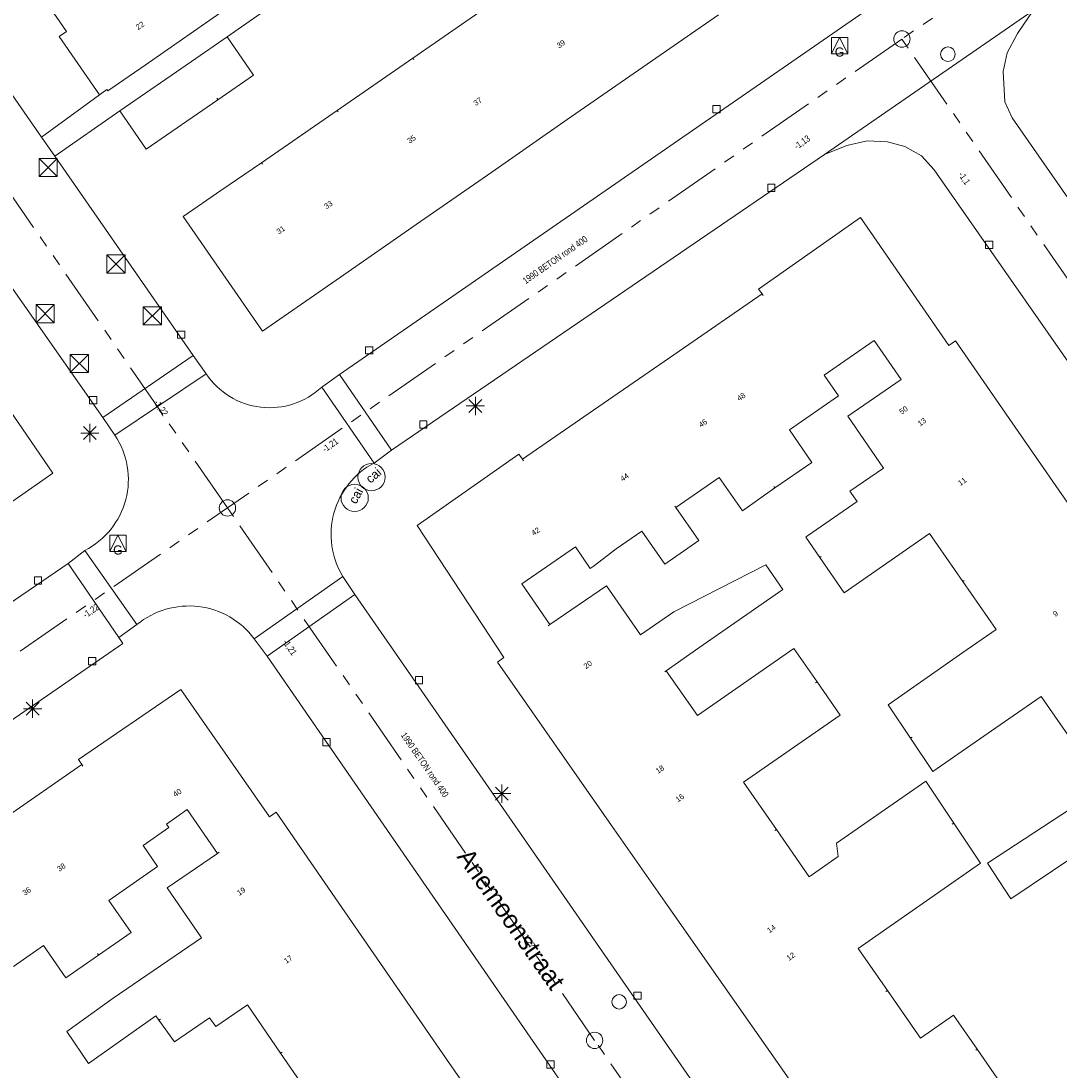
# Model space of a CAD drawing. Header units: millimetres. Extents: x 812 to 183790, y 13 to 580968.
# Tile 274 of 656: x 183034 to 183091, y 580508 to 580566. Entities that reach past the tile are written whole.
import ezdxf

# ---------------------------------------------------------------- set-up
doc = ezdxf.new("R2010")
doc.units = ezdxf.units.MM
doc.header["$LTSCALE"] = 5
doc.linetypes.add('DGN1', pattern=[336.0003, 0, -336.0003])
doc.linetypes.add('PHANTOM2', pattern=[1.25, 0.625, -0.125, 0.125, -0.125, 0.125, -0.125])
for name, color, linetype, lineweight in [('000 BOB begin', 252, 'Continuous', 13), ('000 BOB eind', 252, 'Continuous', 13), ('000 Specificaties_S', 252, 'Continuous', 13), ('046 GEMENGD STELSEL', 252, 'PHANTOM2', 0), ('afsluitpaal', 252, 'Continuous', 9), ('beheer openbare ruimte wegbeheer', 252, 'Continuous', 9), ('brandkraan -put', 252, 'Continuous', 9), ('cai-kast', 252, 'Continuous', 9), ('gasput', 252, 'Continuous', 9), ('hoofdgebouw', 252, 'Continuous', 9), ('huisnummerreeks BGT', 252, 'Continuous', 9), ('inspectie- rioolput', 252, 'Continuous', 9), ('kant verharding', 252, 'Continuous', 9), ('kolk', 252, 'Continuous', 9), ('lichtmast', 252, 'Continuous', 9), ('openbaar ruimte label', 252, 'Continuous', 9), ('waterleidingput', 252, 'Continuous', 9)]:
    doc.layers.add(name, color=color, linetype=linetype, lineweight=lineweight)
for name, color, linetype, lineweight, true_color in [('dakrand', 1, 'Continuous', 0, 0xff0000), ('dakrand bijgebouw', 1, 'Continuous', 0, 0xff0000), ('scheidingsmuur', 1, 'DGN1', 13, 0xff0000)]:
    doc.layers.add(name, color=color, linetype=linetype, lineweight=lineweight, true_color=true_color)
doc.styles.add('Arial Narrow', font='Arial Narrow.shx')
doc.styles.add('Styledgn000', font='dgn000.shx')

# ---------------------------------------------------------------- blocks, each defined once
blk = doc.blocks.new('CAITR105')
at = {"layer": 'cai-kast', "color": 251, "linetype": 'Continuous', "lineweight": 0, "true_color": 0x696969}
blk.add_circle((0.011, 0.021), 0.75, dxfattribs=at)
at = {"layer": 'cai-kast', "color": 251, "linetype": 'Continuous', "lineweight": 0, "true_color": 0x696969, "insert": (0.077, 0.141), "char_height": 0.5, "attachment_point": 5, "rotation": 61.43527, "line_spacing_factor": 0.8, "style": 'Styledgn000'}
blk.add_mtext('{\\C251;cai}', dxfattribs=at)
blk = doc.blocks.new('GASPT59')
at = {"layer": 'gasput', "color": 251, "linetype": 'Continuous', "lineweight": 0, "true_color": 0x696969, "flags": 128}
for points in [[(-0.45, 0.45), (0.45, 0.45), (0.45, -0.45), (-0.45, -0.45), (-0.45, 0.45)], [(-0.45, -0.45), (0, 0.45), (0.45, -0.45)]]:
    blk.add_lwpolyline(points, dxfattribs=at)
at = {"layer": 'gasput', "color": 251, "linetype": 'Continuous', "lineweight": 0, "true_color": 0x696969, "insert": (0, -0.615), "char_height": 0.5, "attachment_point": 8, "line_spacing_factor": 0.8, "style": 'Styledgn000'}
blk.add_mtext('{\\C251;G}', dxfattribs=at)
blk = doc.blocks.new('SKOLK1407')
at = {"layer": 'kolk', "color": 251, "linetype": 'Continuous', "lineweight": 0, "true_color": 0x696969, "flags": 128}
blk.add_lwpolyline([(-0.2, 0.4), (0.2, 0.4), (0.2, 0), (-0.2, 0), (-0.2, 0.4)], dxfattribs=at)
blk = doc.blocks.new('HINDER439')
at = {"layer": 'afsluitpaal', "color": 251, "linetype": 'Continuous', "lineweight": 0, "true_color": 0x696969}
for p, q in [((-0.5, 0.5), (0.5, -0.5)), ((0.5, 0.5), (-0.5, -0.5))]:
    blk.add_line(p, q, dxfattribs=at)
at = {"layer": 'afsluitpaal', "color": 251, "linetype": 'Continuous', "lineweight": 0, "true_color": 0x696969, "flags": 128}
blk.add_lwpolyline([(-0.5, 0.5), (0.5, 0.5), (0.5, -0.5), (-0.5, -0.5), (-0.5, 0.5)], dxfattribs=at)
blk = doc.blocks.new('LANTP789')
at = {"layer": 'lichtmast', "color": 251, "linetype": 'Continuous', "lineweight": 0, "true_color": 0x696969}
for p, q in [((-0.5, 0), (0.5, 0.001)), ((0.354, -0.354), (-0.354, 0.354)), ((-0.354, -0.354), (0.354, 0.354)), ((0, -0.5), (0, 0.5))]:
    blk.add_line(p, q, dxfattribs=at)
blk = doc.blocks.new('GASPT94')
at = {"layer": 'gasput', "color": 251, "linetype": 'Continuous', "lineweight": 0, "true_color": 0x696969, "flags": 128}
for points in [[(-0.45, 0.45), (0.45, 0.45), (0.45, -0.45), (-0.45, -0.45), (-0.45, 0.45)], [(-0.45, -0.45), (0, 0.45), (0.45, -0.45)]]:
    blk.add_lwpolyline(points, dxfattribs=at)
at = {"layer": 'gasput', "color": 251, "linetype": 'Continuous', "lineweight": 0, "true_color": 0x696969, "insert": (0, -0.615), "char_height": 0.5, "attachment_point": 8, "line_spacing_factor": 0.8, "style": 'Styledgn000'}
blk.add_mtext('{\\C251;G}', dxfattribs=at)
blk = doc.blocks.new('RIOOLP687')
at = {"layer": 'inspectie- rioolput', "color": 251, "linetype": 'Continuous', "lineweight": 0, "true_color": 0x696969}
blk.add_circle((0, 0), 0.9, dxfattribs=at)
blk = doc.blocks.new('HINDER479')
at = {"layer": 'afsluitpaal', "color": 251, "linetype": 'Continuous', "lineweight": 0, "true_color": 0x696969}
for p, q in [((-0.5, 0.5), (0.5, -0.5)), ((0.5, 0.5), (-0.5, -0.5))]:
    blk.add_line(p, q, dxfattribs=at)
at = {"layer": 'afsluitpaal', "color": 251, "linetype": 'Continuous', "lineweight": 0, "true_color": 0x696969, "flags": 128}
blk.add_lwpolyline([(-0.5, 0.5), (0.5, 0.5), (0.5, -0.5), (-0.5, -0.5), (-0.5, 0.5)], dxfattribs=at)
blk = doc.blocks.new('HINDER483')
at = {"layer": 'afsluitpaal', "color": 251, "linetype": 'Continuous', "lineweight": 0, "true_color": 0x696969}
for p, q in [((-0.5, 0.5), (0.5, -0.5)), ((0.5, 0.5), (-0.5, -0.5))]:
    blk.add_line(p, q, dxfattribs=at)
at = {"layer": 'afsluitpaal', "color": 251, "linetype": 'Continuous', "lineweight": 0, "true_color": 0x696969, "flags": 128}
blk.add_lwpolyline([(-0.5, 0.5), (0.5, 0.5), (0.5, -0.5), (-0.5, -0.5), (-0.5, 0.5)], dxfattribs=at)
blk = doc.blocks.new('SKOLK2181')
at = {"layer": 'kolk', "color": 251, "linetype": 'Continuous', "lineweight": 0, "true_color": 0x696969, "flags": 128}
blk.add_lwpolyline([(-0.2, 0.4), (0.2, 0.4), (0.2, 0), (-0.2, 0), (-0.2, 0.4)], dxfattribs=at)
blk = doc.blocks.new('SKOLK2275')
at = {"layer": 'kolk', "color": 251, "linetype": 'Continuous', "lineweight": 0, "true_color": 0x696969, "flags": 128}
blk.add_lwpolyline([(-0.2, 0.4), (0.2, 0.4), (0.2, 0), (-0.2, 0), (-0.2, 0.4)], dxfattribs=at)
blk = doc.blocks.new('SKOLK2366')
at = {"layer": 'kolk', "color": 251, "linetype": 'Continuous', "lineweight": 0, "true_color": 0x696969, "flags": 128}
blk.add_lwpolyline([(-0.2, 0.4), (0.2, 0.4), (0.2, 0), (-0.2, 0), (-0.2, 0.4)], dxfattribs=at)
blk = doc.blocks.new('LANTP1049')
at = {"layer": 'lichtmast', "color": 251, "linetype": 'Continuous', "lineweight": 0, "true_color": 0x696969}
for p, q in [((-0.5, 0), (0.5, 0.001)), ((0.354, -0.354), (-0.354, 0.354)), ((-0.354, -0.354), (0.354, 0.354)), ((0, -0.5), (0, 0.5))]:
    blk.add_line(p, q, dxfattribs=at)
blk = doc.blocks.new('LANTP1075')
at = {"layer": 'lichtmast', "color": 251, "linetype": 'Continuous', "lineweight": 0, "true_color": 0x696969}
for p, q in [((-0.5, 0), (0.5, 0.001)), ((0.354, -0.354), (-0.354, 0.354)), ((-0.354, -0.354), (0.354, 0.354)), ((0, -0.5), (0, 0.5))]:
    blk.add_line(p, q, dxfattribs=at)
blk = doc.blocks.new('SKOLK2551')
at = {"layer": 'kolk', "color": 251, "linetype": 'Continuous', "lineweight": 0, "true_color": 0x696969, "flags": 128}
blk.add_lwpolyline([(-0.2, 0.4), (0.2, 0.4), (0.2, 0), (-0.2, 0), (-0.2, 0.4)], dxfattribs=at)
blk = doc.blocks.new('SKOLK2663')
at = {"layer": 'kolk', "color": 251, "linetype": 'Continuous', "lineweight": 0, "true_color": 0x696969, "flags": 128}
blk.add_lwpolyline([(-0.2, 0.4), (0.2, 0.4), (0.2, 0), (-0.2, 0), (-0.2, 0.4)], dxfattribs=at)
blk = doc.blocks.new('RIOOLP979')
at = {"layer": 'inspectie- rioolput', "color": 251, "linetype": 'Continuous', "lineweight": 0, "true_color": 0x696969}
blk.add_circle((0, 0), 0.9, dxfattribs=at)
blk = doc.blocks.new('SKOLK3182')
at = {"layer": 'kolk', "color": 251, "linetype": 'Continuous', "lineweight": 0, "true_color": 0x696969, "flags": 128}
blk.add_lwpolyline([(-0.2, 0.4), (0.2, 0.4), (0.2, 0), (-0.2, 0), (-0.2, 0.4)], dxfattribs=at)
blk = doc.blocks.new('CAITR226')
at = {"layer": 'cai-kast', "color": 251, "linetype": 'Continuous', "lineweight": 0, "true_color": 0x696969}
blk.add_circle((0.018, 0.015), 0.75, dxfattribs=at)
at = {"layer": 'cai-kast', "color": 251, "linetype": 'Continuous', "lineweight": 0, "true_color": 0x696969, "insert": (0.122, 0.104), "char_height": 0.5, "attachment_point": 5, "rotation": 40.64769, "line_spacing_factor": 0.8, "style": 'Styledgn000'}
blk.add_mtext('{\\C251;cai}', dxfattribs=at)
blk = doc.blocks.new('WATERP295')
at = {"layer": 'waterleidingput', "color": 251, "linetype": 'Continuous', "lineweight": 0, "true_color": 0x696969}
blk.add_circle((0, 0), 0.4, dxfattribs=at)
blk = doc.blocks.new('SKOLK3597')
at = {"layer": 'kolk', "color": 251, "linetype": 'Continuous', "lineweight": 0, "true_color": 0x696969, "flags": 128}
blk.add_lwpolyline([(-0.2, 0.4), (0.2, 0.4), (0.2, 0), (-0.2, 0), (-0.2, 0.4)], dxfattribs=at)
blk = doc.blocks.new('LANTP1582')
at = {"layer": 'lichtmast', "color": 251, "linetype": 'Continuous', "lineweight": 0, "true_color": 0x696969}
for p, q in [((-0.5, 0), (0.5, 0.001)), ((0.354, -0.354), (-0.354, 0.354)), ((-0.354, -0.354), (0.354, 0.354)), ((0, -0.5), (0, 0.5))]:
    blk.add_line(p, q, dxfattribs=at)
blk = doc.blocks.new('HINDER706')
at = {"layer": 'afsluitpaal', "color": 251, "linetype": 'Continuous', "lineweight": 0, "true_color": 0x696969}
for p, q in [((-0.5, 0.5), (0.5, -0.5)), ((0.5, 0.5), (-0.5, -0.5))]:
    blk.add_line(p, q, dxfattribs=at)
at = {"layer": 'afsluitpaal', "color": 251, "linetype": 'Continuous', "lineweight": 0, "true_color": 0x696969, "flags": 128}
blk.add_lwpolyline([(-0.5, 0.5), (0.5, 0.5), (0.5, -0.5), (-0.5, -0.5), (-0.5, 0.5)], dxfattribs=at)
blk = doc.blocks.new('SKOLK3756')
at = {"layer": 'kolk', "color": 251, "linetype": 'Continuous', "lineweight": 0, "true_color": 0x696969, "flags": 128}
blk.add_lwpolyline([(-0.2, 0.4), (0.2, 0.4), (0.2, 0), (-0.2, 0), (-0.2, 0.4)], dxfattribs=at)
blk = doc.blocks.new('HINDER740')
at = {"layer": 'afsluitpaal', "color": 251, "linetype": 'Continuous', "lineweight": 0, "true_color": 0x696969}
for p, q in [((-0.5, 0.5), (0.5, -0.5)), ((0.5, 0.5), (-0.5, -0.5))]:
    blk.add_line(p, q, dxfattribs=at)
at = {"layer": 'afsluitpaal', "color": 251, "linetype": 'Continuous', "lineweight": 0, "true_color": 0x696969, "flags": 128}
blk.add_lwpolyline([(-0.5, 0.5), (0.5, 0.5), (0.5, -0.5), (-0.5, -0.5), (-0.5, 0.5)], dxfattribs=at)
blk = doc.blocks.new('BRANDK311')
at = {"layer": 'brandkraan -put', "color": 251, "linetype": 'Continuous', "lineweight": 0, "true_color": 0x696969}
blk.add_circle((0, 0), 0.4, dxfattribs=at)
blk = doc.blocks.new('RIOOLP1284')
at = {"layer": 'inspectie- rioolput', "color": 251, "linetype": 'Continuous', "lineweight": 0, "true_color": 0x696969}
blk.add_circle((0, 0), 0.9, dxfattribs=at)
blk = doc.blocks.new('SKOLK4367')
at = {"layer": 'kolk', "color": 251, "linetype": 'Continuous', "lineweight": 0, "true_color": 0x696969, "flags": 128}
blk.add_lwpolyline([(-0.2, 0.4), (0.2, 0.4), (0.2, 0), (-0.2, 0), (-0.2, 0.4)], dxfattribs=at)
blk = doc.blocks.new('SKOLK4447')
at = {"layer": 'kolk', "color": 251, "linetype": 'Continuous', "lineweight": 0, "true_color": 0x696969, "flags": 128}
blk.add_lwpolyline([(-0.2, 0.4), (0.2, 0.4), (0.2, 0), (-0.2, 0), (-0.2, 0.4)], dxfattribs=at)
blk = doc.blocks.new('SKOLK4647')
at = {"layer": 'kolk', "color": 251, "linetype": 'Continuous', "lineweight": 0, "true_color": 0x696969, "flags": 128}
blk.add_lwpolyline([(-0.2, 0.4), (0.2, 0.4), (0.2, 0), (-0.2, 0), (-0.2, 0.4)], dxfattribs=at)
blk = doc.blocks.new('SKOLK4671')
at = {"layer": 'kolk', "color": 251, "linetype": 'Continuous', "lineweight": 0, "true_color": 0x696969, "flags": 128}
blk.add_lwpolyline([(-0.2, 0.4), (0.2, 0.4), (0.2, 0), (-0.2, 0), (-0.2, 0.4)], dxfattribs=at)

msp = doc.modelspace()

# ---------------------------------------------------------------- linework, layer by layer
at = {"layer": '046 GEMENGD STELSEL', "flags": 128}
for points in [[(183133.84, 580600.001), (183082.661, 580564.949)], [(183045.568, 580539.161), (183016.954, 580580.563)], [(183082.661, 580564.949), (183045.568, 580539.161)], [(183102.892, 580535.652), (183082.661, 580564.949)], [(183008.459, 580513.523), (183045.568, 580539.161)], [(183065.76, 580509.879), (183045.568, 580539.161)], [(183086.28, 580480.359), (183065.76, 580509.879)]]:
    msp.add_lwpolyline(points, dxfattribs=at)
at = {"layer": 'beheer openbare ruimte wegbeheer', "color": 251, "lineweight": 0, "true_color": 0x696969}
msp.add_lwpolyline([(183089.884, 580566.51), (183078.401, 580558.597)], dxfattribs=at)
at = {"layer": 'dakrand', "color": 251, "lineweight": 0, "true_color": 0x696969}
for points in [[(183075.666, 580540.258), (183073.892, 580538.993)], [(183065.686, 580535.94), (183066.949, 580536.904)]]:
    msp.add_lwpolyline(points, dxfattribs=at)
at = {"layer": 'dakrand', "color": 251, "lineweight": 0, "true_color": 0x696969, "flags": 128}
for points in [[(183078.144, 580536.437), (183077.383, 580537.548), (183077.476, 580537.633)], [(183070.111, 580533.446), (183075.172, 580536.03), (183076.109, 580534.683), (183071.493, 580531.46)], [(183083.135, 580526.491), (183081.898, 580528.325), (183086.012, 580531.215)], [(183088.545, 580527.562), (183084.36, 580524.676), (183083.135, 580526.491)], [(183079.158, 580519.991), (183079.068, 580520.727), (183083.974, 580524.133), (183085.51, 580521.829)], [(183093.234, 580520.735), (183088.643, 580517.662), (183087.373, 580519.618), (183091.931, 580522.622), (183092.109, 580522.356)], [(183085.51, 580521.829), (183086.975, 580519.63), (183080.25, 580514.93)], [(183041.799, 580510.993), (183041.635, 580511.223), (183037.933, 580508.601), (183036.737, 580510.374), (183039.282, 580512.196)], [(183044.585, 580511.129), (183042.654, 580509.795), (183041.799, 580510.993)]]:
    msp.add_lwpolyline(points, dxfattribs=at)
at = {"layer": 'dakrand bijgebouw', "color": 251, "lineweight": 0, "true_color": 0x696969}
for points in [[(183045.556, 580565.06), (183043.593, 580563.708)], [(183043.593, 580563.708), (183039.654, 580560.996)], [(183041.099, 580558.896), (183045.039, 580561.609)], [(183039.654, 580560.996), (183041.099, 580558.896)]]:
    msp.add_lwpolyline(points, dxfattribs=at)
at = {"layer": 'dakrand bijgebouw', "color": 251, "lineweight": 0, "true_color": 0x696969, "flags": 128}
msp.add_lwpolyline([(183045.039, 580561.609), (183047.002, 580562.96), (183045.556, 580565.06)], dxfattribs=at)
at = {"layer": 'hoofdgebouw', "color": 251, "lineweight": 0, "true_color": 0x696969}
for points in [[(183059.924, 580566.782), (183055.76, 580563.903)], [(183041.05, 580563.51), (183045.571, 580566.655)], [(183068.416, 580563.4), (183072.575, 580566.285)], [(183055.76, 580563.903), (183051.596, 580561.025)], [(183064.257, 580560.514), (183068.416, 580563.4)], [(183051.596, 580561.025), (183047.432, 580558.146)], [(183060.098, 580557.628), (183064.257, 580560.514)], [(183047.432, 580558.146), (183045.21, 580556.61)], [(183055.939, 580554.743), (183060.098, 580557.628)], [(183051.78, 580551.857), (183055.939, 580554.743)], [(183074.97, 580550.93), (183070.405, 580547.781)], [(183070.405, 580547.781), (183066.23, 580544.902)], [(183066.23, 580544.902), (183061.79, 580541.84)], [(183091.91, 580539.244), (183088.727, 580543.838)], [(183071.493, 580531.46), (183069.698, 580530.211)], [(183063.681, 580526.003), (183066.691, 580521.698)], [(183037.56, 580525.05), (183033.281, 580522.083)], [(183066.691, 580521.698), (183069.773, 580517.291)], [(183054.519, 580513.345), (183051.493, 580517.723)], [(183069.773, 580517.291), (183072.811, 580512.948)], [(183081.859, 580512.618), (183080.25, 580514.93)], [(183057.622, 580508.855), (183054.519, 580513.345)], [(183072.811, 580512.948), (183075.938, 580508.476)], [(183060.65, 580504.474), (183057.622, 580508.855)], [(183075.938, 580508.476), (183079.075, 580503.99)]]:
    msp.add_lwpolyline(points, dxfattribs=at)
at = {"layer": 'hoofdgebouw', "color": 251, "lineweight": 0, "true_color": 0x696969, "flags": 128}
for points in [[(183038.94, 580562.17), (183038.53, 580561.88), (183036.31, 580565.08), (183036.72, 580565.37), (183036.02, 580566.377)], [(183041.05, 580563.51), (183038.99, 580562.09), (183038.94, 580562.17)], [(183045.21, 580556.61), (183043.14, 580555.19), (183047.49, 580548.88), (183051.78, 580551.857)], [(183088.727, 580543.838), (183085.6, 580548.35), (183085.24, 580548.1), (183080.38, 580555.13), (183074.78, 580551.2), (183074.97, 580550.93)], [(183078.38, 580546.468), (183081.138, 580548.37), (183082.612, 580546.231), (183079.678, 580544.209), (183081.647, 580541.353), (183079.804, 580540.082), (183080.198, 580539.51), (183077.476, 580537.633)], [(183029.6, 580545.94), (183031.66, 580547.35), (183035.97, 580541.07), (183031.618, 580538.056)], [(183075.666, 580540.258), (183077.706, 580541.664), (183076.469, 580543.457), (183079.171, 580545.32), (183078.38, 580546.468)], [(183061.79, 580541.84), (183061.6, 580542.11), (183056, 580538.2), (183060.77, 580530.93)], [(183070.235, 580539.176), (183072.613, 580540.831), (183073.892, 580538.993)], [(183066.949, 580536.904), (183068.358, 580537.885), (183069.616, 580536.077), (183071.486, 580537.378), (183070.235, 580539.176)], [(183078.144, 580536.437), (183079.489, 580534.498), (183084.18, 580537.752), (183086.008, 580535.117)], [(183063.293, 580532.742), (183061.749, 580534.994), (183064.702, 580537.019)], [(183064.702, 580537.019), (183065.52, 580535.826), (183065.686, 580535.94)], [(183086.008, 580535.117), (183087.836, 580532.481), (183086.012, 580531.215)], [(183070.111, 580533.446), (183068.286, 580532.175), (183066.406, 580534.877), (183063.293, 580532.742)], [(183069.698, 580530.211), (183071.416, 580527.742), (183076.718, 580531.432), (183077.993, 580529.601)], [(183060.77, 580530.93), (183060.41, 580530.68), (183063.681, 580526.003)], [(183077.993, 580529.601), (183079.267, 580527.77), (183073.955, 580524.073), (183075.761, 580521.478)], [(183047.88, 580522.18), (183043.01, 580529.18), (183037.38, 580525.32), (183037.56, 580525.05)], [(183088.545, 580527.562), (183090.32, 580528.793), (183092.117, 580526.201)], [(183040.927, 580520.595), (183042.344, 580521.579), (183042.21, 580521.773), (183043.357, 580522.57), (183045.026, 580520.165)], [(183051.493, 580517.723), (183048.24, 580522.43), (183047.88, 580522.18)], [(183075.761, 580521.478), (183077.566, 580518.883), (183079.158, 580519.991)], [(183038.472, 580514.569), (183040.268, 580515.815), (183039.044, 580517.579), (183041.727, 580519.441), (183040.927, 580520.595)], [(183045.026, 580520.165), (183042.249, 580518.264), (183044.131, 580515.514), (183039.282, 580512.196)], [(183033.795, 580513.95), (183035.445, 580515.095), (183036.675, 580513.322), (183038.472, 580514.569)], [(183086.799, 580509.391), (183085.492, 580511.269), (183083.677, 580510.006), (183081.859, 580512.618)], [(183044.585, 580511.129), (183044.919, 580510.642), (183046.669, 580511.839), (183048.49, 580509.178)], [(183048.49, 580509.178), (183050.311, 580506.516), (183048.566, 580505.322), (183049.832, 580503.471)], [(183084.879, 580501.279), (183088.137, 580503.547), (183086.266, 580506.235), (183088.105, 580507.514), (183086.799, 580509.391)]]:
    msp.add_lwpolyline(points, dxfattribs=at)
at = {"layer": 'kant verharding', "color": 251, "lineweight": 0, "true_color": 0x696969, "flags": 128}
for points in [[(183005.91, 580563.9), (183003.6, 580567.469), (183013.604, 580574.474), (183014.522, 580575.028), (183015.184, 580575.241), (183015.896, 580575.274), (183016.606, 580575.118), (183017.214, 580574.758), (183017.87, 580574.094), (183030.254, 580556.204), (183031.076, 580555.016), (183038.71, 580544.136), (183039.38, 580543.16), (183044.39, 580546.536, 0.461019), (183050.75, 580545.8), (183053.63, 580541.632), (183054.58, 580542.344), (183051.73, 580546.496), (183100.001, 580579.888), (183101.485, 580580.914), (183099.2, 580584.17)], [(183039.38, 580543.16, -0.450157), (183037.72, 580536.824), (183040.59, 580532.744), (183039.59, 580532.04), (183036.81, 580536.104), (183000, 580510.964), (182984.342, 580499.988), (182976.805, 580494.852), (182976.087, 580494.2), (182975.192, 580493.58), (182975.51, 580493.79), (182978.32, 580489.686), (182977.34, 580489.006)]]:
    msp.add_lwpolyline(points, format="xyb", dxfattribs=at)
for points in [[(183147.31, 580534.64), (183149.883, 580530.941), (183127.985, 580515.617), (183127.17, 580515.216), (183126.276, 580514.952), (183125.44, 580514.921), (183124.679, 580515.027), (183123.694, 580515.32), (183123.006, 580515.748), (183122.047, 580516.821), (183120.132, 580515.477), (183088.73, 580560.621), (183088.328, 580561.487), (183088.237, 580563.165), (183088.447, 580564.18), (183089.013, 580565.244), (183089.884, 580566.51), (183091.213, 580567.62), (183102.032, 580575.131), (183113.721, 580583.245), (183127.117, 580563.651), (183127.933, 580564.154), (183125.859, 580567.205)], [(183038.94, 580562.17), (183035.346, 580559.546), (183022.815, 580577.605), (183021.8, 580579.067)], [(183045.556, 580565.06), (183050.026, 580568.199)], [(183036.07, 580558.503), (183035.346, 580559.546)], [(183115.912, 580512.666), (183084.443, 580557.749), (183083.736, 580558.515), (183082.825, 580559.029), (183081.861, 580559.288), (183080.743, 580559.346), (183079.623, 580559.098), (183078.401, 580558.597), (183054.58, 580542.344)], [(183082.71, 580490.96), (183083.4, 580489.992), (183078.46, 580486.6), (183077.79, 580487.592), (183069.168, 580499.999), (183047.75, 580531.008), (183047.04, 580531.968), (183051.91, 580535.384), (183052.58, 580534.4), (183076.42, 580500), (183082.71, 580490.96), (183077.79, 580487.592)], [(183045.871, 580464.296), (183021.348, 580500), (183014.571, 580509.618), (183014.171, 580510.637), (183014.024, 580511.603), (183014.285, 580512.72), (183014.698, 580513.632), (183015.313, 580514.543), (183016.182, 580515.402), (183039.818, 580531.706), (183039.59, 580532.04)]]:
    msp.add_lwpolyline(points, dxfattribs=at)
at = {"layer": 'kant verharding', "color": 251, "lineweight": 0, "true_color": 0x696969}
for points in [[(183038.71, 580544.136), (183043.68, 580547.536), (183036.07, 580558.503), (183039.654, 580560.996)], [(183043.68, 580547.536), (183044.39, 580546.536)], [(183050.75, 580545.8), (183051.73, 580546.496)], [(183036.81, 580536.104), (183037.72, 580536.824)], [(183052.58, 580534.4), (183047.75, 580531.008)]]:
    msp.add_lwpolyline(points, dxfattribs=at)
for points in [[(183053.63, 580541.632, 0.431193), (183051.91, 580535.384)], [(183047.04, 580531.968, 0.428517), (183040.59, 580532.744)]]:
    msp.add_lwpolyline(points, format="xyb", dxfattribs=at)
at = {"layer": 'scheidingsmuur', "color": 251, "lineweight": 0, "ltscale": 0.1, "true_color": 0x696969}
for points in [[(183064.088, 580569.66), (183068.416, 580563.4)], [(183059.924, 580566.782), (183064.257, 580560.514)], [(183055.76, 580563.903), (183060.098, 580557.628)], [(183045.039, 580561.609), (183043.593, 580563.708)], [(183051.596, 580561.025), (183055.939, 580554.743)], [(183047.432, 580558.146), (183051.78, 580551.857)], [(183075.666, 580540.258), (183070.405, 580547.781)], [(183070.235, 580539.176), (183066.23, 580544.902)], [(183078.144, 580536.437), (183088.727, 580543.838)], [(183086.008, 580535.117), (183091.91, 580539.244)], [(183083.135, 580526.491), (183094.998, 580534.787)], [(183063.293, 580532.742), (183060.77, 580530.93)], [(183069.698, 580530.211), (183063.681, 580526.003)], [(183077.993, 580529.601), (183066.691, 580521.698)], [(183038.472, 580514.569), (183033.281, 580522.083)], [(183045.026, 580520.165), (183047.88, 580522.18)], [(183085.51, 580521.829), (183072.811, 580512.948)], [(183075.761, 580521.478), (183069.773, 580517.291)], [(183041.799, 580510.993), (183051.493, 580517.723)], [(183048.49, 580509.178), (183054.519, 580513.345)], [(183081.859, 580512.618), (183075.938, 580508.476)], [(183086.799, 580509.391), (183079.075, 580503.99)], [(183049.832, 580503.471), (183057.622, 580508.855)]]:
    msp.add_lwpolyline(points, dxfattribs=at)
at = {"layer": 'scheidingsmuur', "color": 251, "lineweight": 0, "ltscale": 0.1, "true_color": 0x696969, "flags": 128}
for points in [[(183074.97, 580550.93), (183078.186, 580546.332), (183078.38, 580546.468)], [(183061.79, 580541.84), (183065.011, 580537.235), (183064.702, 580537.019)], [(183037.56, 580525.05), (183040.758, 580520.477), (183040.927, 580520.595)]]:
    msp.add_lwpolyline(points, dxfattribs=at)

# ---------------------------------------------------------------- block references
at = {"color": 251, "linetype": 'Continuous', "lineweight": 0, "true_color": 0x696969}
for name, p in [('GASPT94', (183079.23, 580564.59)), ('WATERP295', (183085.19, 580564.11)), ('SKOLK3756', (183072.465, 580560.885)), ('HINDER483', (183035.71, 580557.88)), ('SKOLK2366', (183075.478, 580556.568)), ('SKOLK3182', (183087.463, 580553.427)), ('HINDER706', (183039.44, 580552.576)), ('HINDER479', (183035.54, 580549.848)), ('HINDER439', (183041.44, 580549.728)), ('SKOLK2551', (183043.017, 580548.491)), ('SKOLK4647', (183053.359, 580547.629)), ('HINDER740', (183037.42, 580547.104)), ('SKOLK4367', (183038.18, 580544.892)), ('LANTP1075', (183059.2, 580544.77)), ('LANTP1582', (183038, 580543.28)), ('SKOLK2663', (183056.339, 580543.544)), ('CAITR226', (183053.475, 580540.843)), ('CAITR105', (183052.551, 580539.689)), ('GASPT59', (183039.54, 580537.208)), ('SKOLK4671', (183035.146, 580534.968)), ('SKOLK2181', (183038.129, 580530.541)), ('SKOLK4447', (183056.1, 580529.49)), ('LANTP789', (183034.85, 580528.12)), ('SKOLK2275', (183051.02, 580526.085)), ('LANTP1049', (183060.66, 580523.45)), ('SKOLK1407', (183068.12, 580512.14)), ('BRANDK311', (183067.11, 580512)), ('SKOLK3597', (183063.34, 580508.355))]:
    msp.add_blockref(name, p, dxfattribs=at)
at = {"color": 251, "linetype": 'Continuous', "lineweight": 0, "true_color": 0x696969, "xscale": 0.5, "yscale": 0.5}
for name, p in [('RIOOLP687', (183082.661, 580564.949)), ('RIOOLP979', (183045.568, 580539.161)), ('RIOOLP1284', (183065.76, 580509.879))]:
    msp.add_blockref(name, p, dxfattribs=at)

# ---------------------------------------------------------------- texts
at = {"layer": '000 BOB begin', "char_height": 0.36, "attachment_point": 5, "line_spacing_factor": 0.6, "style": 'Arial Narrow'}
for s, insert, rotation in [('-1,13', (183077.188, 580559.246), 34.95043), ('-1,22', (183041.882, 580544.648), 304.42309), ('-1,27', (183062.081, 580515.371), 304.42309)]:
    msp.add_mtext(s, dxfattribs=dict(at, insert=insert, rotation=rotation))
at = {"layer": '000 BOB eind', "char_height": 0.36, "attachment_point": 5, "line_spacing_factor": 0.6, "style": 'Arial Narrow'}
for s, insert, rotation in [('-1,1', (183086.069, 580557.272), 304.42309), ('-1,21', (183051.232, 580542.591), 34.95043), ('-1,22', (183038.08, 580533.476), 34.37747), ('-1,21', (183048.972, 580531.481), 304.42309)]:
    msp.add_mtext(s, dxfattribs=dict(at, insert=insert, rotation=rotation))
at = {"layer": '000 Specificaties_S', "char_height": 0.36, "attachment_point": 5, "line_spacing_factor": 0.6, "style": 'Arial Narrow'}
for insert, rotation in [((183063.589, 580552.806), 34.80801), ((183056.42, 580525.038), 304.589)]:
    msp.add_mtext('1990 BETON rond 400', dxfattribs=dict(at, insert=insert, rotation=rotation))
at = {"layer": 'huisnummerreeks BGT', "color": 251, "linetype": 'Continuous', "lineweight": 0, "true_color": 0x696969, "char_height": 0.3, "attachment_point": 5, "line_spacing_factor": 0.8, "style": 'Styledgn000'}
for s, insert, rotation in [('{\\C251;22}', (183040.758, 580565.686), 34.7), ('{\\C251;39}', (183063.91, 580564.674), 34.7), ('{\\C251;37}', (183059.333, 580561.51), 34.7), ('{\\C251;35}', (183055.69, 580559.438), 34.7), ('{\\C251;33}', (183051.113, 580555.828), 34.7), ('{\\C251;31}', (183048.499, 580554.45), 34.7), ('{\\C251;48}', (183073.819, 580545.276), 34.6), ('{\\C251;50}', (183082.75, 580544.539), 34.9), ('{\\C251;46}', (183071.71, 580543.821), 34.6), ('{\\C251;13}', (183083.762, 580543.889), 34.7), ('{\\C251;44}', (183067.401, 580540.851), 34.6), ('{\\C251;11}', (183085.977, 580540.615), 34.7), ('{\\C251;42}', (183062.515, 580537.87), 34.9), ('{\\C251;9}', (183091.107, 580533.348), 34.7), ('{\\C251;20}', (183065.388, 580530.542), 34.9), ('{\\C251;18}', (183069.35, 580524.782), 35), ('{\\C251;40}', (183042.807, 580523.495), 35.2), ('{\\C251;16}', (183070.445, 580523.216), 35), ('{\\C251;38}', (183036.426, 580519.396), 34.7), ('{\\C251;36}', (183034.527, 580518.08), 34.7), ('{\\C251;19}', (183046.326, 580518.074), 34.6), ('{\\C251;14}', (183075.477, 580516.018), 35), ('{\\C251;17}', (183048.908, 580514.338), 34.7), ('{\\C251;12}', (183076.547, 580514.497), 35)]:
    msp.add_mtext(s, dxfattribs=dict(at, insert=insert, rotation=rotation))
at = {"layer": 'openbaar ruimte label', "color": 251, "linetype": 'Continuous', "lineweight": 0, "true_color": 0x696969, "insert": (183061.168, 580516.551), "char_height": 1, "attachment_point": 5, "rotation": 305.2, "line_spacing_factor": 0.8, "style": 'Styledgn000'}
msp.add_mtext('{\\C251;Anemoonstraat}', dxfattribs=at)

doc.saveas('drawing.dxf')
